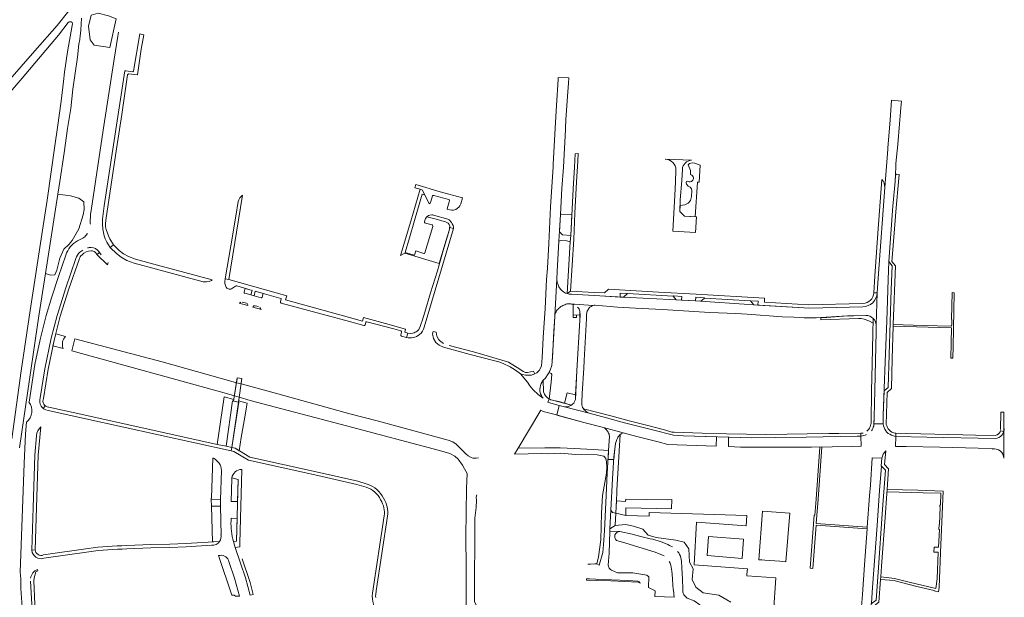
# Model space of a CAD drawing. Header units: metres. Extents: x 209813 to 223847, y 571801 to 587119.
# Tile 568 of 656: x 215831 to 216336, y 586287 to 586583. Entities that reach past the tile are written whole.
import ezdxf

# ---------------------------------------------------------------- set-up
doc = ezdxf.new("R2010")
doc.units = ezdxf.units.M
for name, color, linetype, lineweight in [('B-RO-GK-BESCHOEIING-G', 8, 'GK-BESCHOEIING', 0), ('B-RO-GR-BEPLANTING_CULTUUR_BOSPLANTSOEN-GV', 8, 'Continuous', 0), ('B-RO-GR-BEPLANTING_CULTUUR_HEESTERS-GV', 8, 'Continuous', 0), ('B-RO-GR-GRAS-GV', 8, 'Continuous', 0), ('B-RO-GR-GROENVOORZIENING-GV', 8, 'Continuous', 0), ('B-RO-GR-HAAG-GV', 8, 'Continuous', 0), ('B-RO-KW-KUNSTWERK_DEK-GV', 8, 'Continuous', 0), ('B-RO-OG-BEBOUWING_BASSIN-GV', 8, 'Continuous', 0), ('B-RO-OG-TERREIN_CULTUURSCHEIDING-GV', 8, 'Continuous', 0), ('B-RO-OG-WEG-GV', 8, 'Continuous', 0), ('B-RO-VH-VERHARDING_HALFVERHARDING-GV', 8, 'Continuous', 0), ('B-RO-VH-VERHARDING_OPEN-GV', 8, 'Continuous', 0), ('B-RO-VH-VERHARDING_STRAATBAKSTEEN-GV', 8, 'Continuous', 0), ('B-RO-VH-VERHARDING_TEGEL-GV', 8, 'Continuous', 0)]:
    doc.layers.add(name, color=color, linetype=linetype, lineweight=lineweight)
doc.linetypes.add('GK-BESCHOEIING', pattern='A,30,-5,[1,NLCS.shx,S=1,R=0,X=0,Y=0],-5', length=40)

msp = doc.modelspace()

# ---------------------------------------------------------------- linework, layer by layer
at = {"layer": 'B-RO-GK-BESCHOEIING-G', "flags": 128}
for points in [[(215857.726, 586413.292), (215859.238, 586419.355), (215903.928, 586407.656)], [(215941.044, 586390.133), (215935.699, 586391.656), (215857.726, 586413.292)], [(215942.063, 586396.927), (215939.271, 586397.678), (215903.928, 586407.656)], [(215944.488, 586396.275), (215942.063, 586396.927)], [(216066.221, 586358.351), (216064.946, 586358.2), (216063.292, 586358.311), (216062.438, 586358.666), (216060.851, 586359.477), (216059.775, 586360.398), (216054.793, 586365.359), (216053.006, 586366.603), (216050.695, 586367.516), (216014.975, 586377.231), (216000.214, 586380.934), (215963.282, 586391.223), (215944.488, 586396.275)], [(215943.474, 586389.44), (215941.044, 586390.133)], [(216059.096, 586352.739), (216058.055, 586354.685), (216055.758, 586357.706), (216054.007, 586359.189), (216051.581, 586360.58), (216046.295, 586362.103), (215998.568, 586374.793), (215949.174, 586387.816), (215943.474, 586389.44)], [(216122.609, 586259.167), (216076.527, 586263.16), (216059.561, 586264.222), (216059.85, 586272.076), (216059.931, 586302.191), (216059.773, 586318.071), (216060.12, 586342.667), (216060.335, 586350.423), (216059.096, 586352.739)], [(216118.359, 586263.361), (216094.962, 586265.742), (216071.565, 586268.479), (216064.137, 586284.824), (216064.344, 586327.57), (216065.048, 586332.889), (216065.191, 586336.604), (216065.058, 586338.241), (216065.289, 586339.414)], [(216122.366, 586303.922), (216123.744, 586303.977)], [(216123.744, 586303.977), (216125.918, 586304.065)], [(216125.918, 586304.065), (216126.859, 586304.103)], [(216121.551, 586295.775), (216126.695, 586295.586)]]:
    msp.add_lwpolyline(points, dxfattribs=at)
at = {"layer": 'B-RO-GR-BEPLANTING_CULTUUR_BOSPLANTSOEN-GV', "flags": 128}
msp.add_lwpolyline([(215844.174, 586452.94), (215846.739, 586452.07), (215848.938, 586452.212), (215849.931, 586454.625), (215851.491, 586460.798), (215853.478, 586465.34), (215856.138, 586467.752), (215857.805, 586469.846), (215861.174, 586475.735), (215863.479, 586482.902), (215863.905, 586485.776), (215863.799, 586489.714), (215861.28, 586491.559), (215856.953, 586492.659), (215850.533, 586493.503)], close=True, dxfattribs=at)
for points in [[(216195.645, 586284.428), (216189.438, 586287.967), (216181.494, 586289.209), (216177.646, 586292.189), (216175.784, 586296.039), (216176.307, 586301.529), (216174.498, 586304.9), (216174.179, 586311.712), (216171.767, 586315.154), (216167.511, 586316.253), (216157.438, 586317.531), (216153.289, 586318.844), (216150.522, 586321.788), (216145.805, 586323.385), (216141.655, 586324.201), (216136.398, 586323.812), (216133.664, 586322.007), (216133.619, 586320.778), (216138.664, 586320.592), (216145.015, 586319.21), (216148.865, 586318.264), (216154.316, 586316.97), (216155.716, 586316.672), (216159.917, 586315.327), (216162.167, 586314.429), (216163.318, 586313.981), (216164.268, 586313.432), (216165.667, 586312.783)], [(216170.069, 586307.19), (216170.322, 586305.442), (216170.473, 586302.094), (216170.776, 586296.297), (216170.979, 586291.05), (216171.079, 586290.101), (216170.98, 586289.501), (216171.561, 586288.227), (216172.081, 586287.703), (216172.281, 586287.553), (216173.206, 586286.48), (216176.87, 586285.173), (216179.725, 586283), (216181.649, 586279.585), (216182.906, 586268.813), (216184.318, 586248.82), (216183.761, 586198.345), (216189.678, 586195.763)]]:
    msp.add_lwpolyline(points, dxfattribs=at)
at = {"layer": 'B-RO-GR-BEPLANTING_CULTUUR_BOSPLANTSOEN-GV'}
msp.add_lwpolyline([(216168.368, 586310.487, -0.0972857), (216170.069, 586307.19)], format="xyb", dxfattribs=at)
at = {"layer": 'B-RO-GR-BEPLANTING_CULTUUR_HEESTERS-GV', "flags": 128}
for points in [[(216173.251, 586500.311), (216172.982, 586500.045), (216172.758, 586499.485), (216172.926, 586498.644), (216173.71, 586497.748), (216174.718, 586497.132), (216175.474, 586496.375), (216175.67, 586495.395), (216175.446, 586492.37), (216174.97, 586490.297), (216173.822, 586489.008), (216171.974, 586488.112), (216169.578, 586487.802), (216169.455, 586484.626), (216171.943, 586482.359), (216177.304, 586481.927), (216178.559, 586499.737), (216179.425, 586499.682), (216179.961, 586508.391)], [(216179.961, 586508.391), (216177.221, 586509.402), (216176.164, 586509.578), (216175.092, 586509.53), (216174.372, 586509.21), (216173.78, 586508.537), (216175.044, 586505.624), (216175.028, 586503.575)], [(216115.348, 586386.876), (216115.676, 586387.58), (216115.908, 586388.322), (216115.96, 586390.742), (216111.748, 586391.675), (216110.278, 586386.452)], [(216110.278, 586386.452), (216113.889, 586385.435)], [(216132.749, 586371.634), (216131.906, 586372.791), (216131.38, 586373.294), (216130.813, 586373.75), (216130.265, 586374.005), (216120.33, 586376.58), (216105.583, 586380.554), (216099.344, 586382.211), (216098.174, 586382.789), (216086.541, 586363.364)], [(216086.541, 586363.364), (216100.238, 586363.566), (216108.147, 586363.566), (216115.347, 586363.14), (216124.959, 586362.643), (216132.936, 586362.175), (216133.384, 586369.478)]]:
    msp.add_lwpolyline(points, dxfattribs=at)
at = {"layer": 'B-RO-GR-BEPLANTING_CULTUUR_HEESTERS-GV'}
for points in [[(216175.028, 586503.575, -1.2766178), (216173.251, 586500.311)], [(216113.889, 586385.435, 0.1089656), (216115.348, 586386.876)]]:
    msp.add_lwpolyline(points, format="xyb", dxfattribs=at)
at = {"layer": 'B-RO-GR-BEPLANTING_CULTUUR_HEESTERS-GV', "flags": 128}
msp.add_lwpolyline([(216099.456, 586398.206), (216099.582, 586392.295), (216099.895, 586391.387), (216100.087, 586390.969), (216100.516, 586390.26), (216101.037, 586389.616), (216101.588, 586389.116), (216102.478, 586388.563), (216103.575, 586397.218), (216103.757, 586401.07), (216103.453, 586401.638), (216102.409, 586402.209), (216102.007, 586401.475), (216100.429, 586399.145)], close=True, dxfattribs=at)
at = {"layer": 'B-RO-GR-GRAS-GV', "flags": 128}
for points in [[(215824.609, 586551.028), (215838.738, 586566.982), (215850.089, 586580), (215856.121, 586587.54), (215863.344, 586595.557), (215869.774, 586602.939), (215873.346, 586607.543), (215880.172, 586620.799), (215892.316, 586650.088), (215896.126, 586660.486), (215907.953, 586691.601), (215910.414, 586700.412), (215909.62, 586704.222), (215907.06, 586705.58), (215905.78, 586705.98), (215897.2, 586706.92), (215885.34, 586708.26), (215876.14, 586709.58), (215865.82, 586711.02), (215855.62, 586713.14), (215842.92, 586715.98), (215827.735, 586719.207)], [(215826.8, 586368.22), (215831.6, 586403.08), (215836.2, 586434.02), (215842.58, 586475.04), (215845.04, 586490.52), (215848.92, 586518.38), (215850.32, 586527.74), (215852.18, 586541.32), (215853.38, 586551.24), (215853.92, 586556.12), (215855.42, 586566.5), (215857.84, 586579.94), (215857.98, 586580.9), (215857.78, 586581.56), (215857.38, 586581.88), (215856.74, 586581.94), (215856.24, 586581.82), (215855.7, 586581.52), (215850.782, 586575.099), (215832.24, 586553.1), (215814.46, 586532.6)], [(215854.375, 586420.631), (215849.375, 586421.94), (215847.977, 586415.807), (215853.175, 586414.469)]]:
    msp.add_lwpolyline(points, dxfattribs=at)
at = {"layer": 'B-RO-GR-GRAS-GV'}
msp.add_lwpolyline([(215853.175, 586414.469, -0.2891605), (215854.375, 586420.631)], format="xyb", dxfattribs=at)
at = {"layer": 'B-RO-GR-GROENVOORZIENING-GV', "flags": 128}
for points in [[(215872.765, 586462.482), (215871.861, 586463.711), (215870.476, 586462.725), (215875.989, 586457.363), (215876.303, 586458.623)], [(215944.332, 586438.125), (215943.632, 586437.767), (215943.456, 586437.705)], [(215943.456, 586437.705), (215947.973, 586436.46)], [(215953.455, 586435.914), (215951.682, 586436.366)], [(216264.926, 586431.439), (216252.555, 586430.973), (216241.812, 586430.321), (216241.848, 586429.16), (216261.086, 586429.888), (216262.458, 586429.776), (216263.998, 586429.524), (216266.434, 586428.599), (216268.683, 586427.442), (216268.693, 586429.899)]]:
    msp.add_lwpolyline(points, dxfattribs=at)
for points in [[(215946.35, 586442.771), (215949.488, 586441.923), (215950.096, 586444.247), (215946.595, 586445.211), (215946.103, 586443.51), (215946.055, 586443.246), (215946.084, 586443.043), (215946.204, 586442.86)], [(215955.725, 586442.683), (215951.656, 586443.814), (215951.119, 586441.482), (215954.769, 586440.495), (215954.97, 586440.495), (215955.115, 586440.597), (215955.213, 586440.756)], [(216136.685, 586329.996), (216141.718, 586328.88), (216141.836, 586332.837), (216165.209, 586332.205), (216165.349, 586337.061), (216163.346, 586336.926), (216141.782, 586337.246), (216141.675, 586336.075), (216137.011, 586336.367)], [(216126.238, 586296.243), (216123.088, 586296.376), (216121.611, 586296.369), (216121.551, 586295.775), (216126.695, 586295.586), (216127.151, 586295.77), (216148.1, 586294.699), (216149.086, 586294.204), (216149.014, 586294.585), (216148.693, 586294.907), (216147.867, 586295.171), (216142.823, 586295.514)]]:
    msp.add_lwpolyline(points, close=True, dxfattribs=at)
at = {"layer": 'B-RO-GR-GROENVOORZIENING-GV'}
msp.add_lwpolyline([(216268.693, 586429.899, 0.2011393), (216264.926, 586431.439)], format="xyb", dxfattribs=at)
at = {"layer": 'B-RO-GR-HAAG-GV', "flags": 128}
msp.add_lwpolyline([(215954.769, 586440.495), (215954.97, 586440.495), (215955.115, 586440.597), (215955.213, 586440.756), (215955.725, 586442.683), (215951.656, 586443.814), (215951.119, 586441.482)], close=True, dxfattribs=at)
for points in [[(215944.332, 586438.125), (215943.632, 586437.767), (215943.456, 586437.705), (215947.973, 586436.46)], [(215947.208, 586437.646), (215945.059, 586438.217)], [(215950.465, 586435.637), (215954.977, 586434.419), (215954.635, 586434.621), (215954.372, 586434.918), (215954.058, 586435.412)]]:
    msp.add_lwpolyline(points, dxfattribs=at)
at = {"layer": 'B-RO-GR-HAAG-GV'}
for points in [[(215947.973, 586436.46, 0.3708955), (215947.208, 586437.646)], [(215951.682, 586436.366, 0.4202125), (215950.465, 586435.637)]]:
    msp.add_lwpolyline(points, format="xyb", dxfattribs=at)
at = {"layer": 'B-RO-KW-KUNSTWERK_DEK-GV', "flags": 128}
msp.add_lwpolyline([(215940.65, 586387.51), (215943.114, 586387.015), (215944.901, 586399.055), (215942.44, 586399.443)], close=True, dxfattribs=at)
at = {"layer": 'B-RO-OG-BEBOUWING_BASSIN-GV', "flags": 128}
for points in [[(216213.078, 586305.897), (216220.829, 586305.389), (216222.229, 586305.196), (216223.93, 586305.105), (216225.961, 586329.991), (216211.908, 586331.115), (216209.977, 586306.13), (216211.477, 586306.088)], [(216213.078, 586305.897), (216220.829, 586305.389), (216222.229, 586305.196), (216223.93, 586305.105), (216225.961, 586329.991), (216211.908, 586331.115), (216209.977, 586306.13), (216211.477, 586306.088)], [(216183.439, 586308.304), (216201.475, 586306.834), (216202.228, 586316.678), (216184.251, 586318.122)], [(216183.439, 586308.304), (216201.475, 586306.834), (216202.228, 586316.678), (216184.251, 586318.122)]]:
    msp.add_lwpolyline(points, close=True, dxfattribs=at)
at = {"layer": 'B-RO-OG-TERREIN_CULTUURSCHEIDING-GV', "flags": 128}
for points in [[(215876.516, 586584.942), (215880.427, 586583.39), (215877.075, 586568.799), (215869.068, 586569.979), (215867.082, 586572.711), (215866.151, 586579.727), (215867.641, 586585.253), (215871.178, 586586.308)], [(216036.236, 586496.068), (216037.514, 586495.695), (216041.006, 586488.609), (216041.356, 586489.003), (216041.722, 586489.774), (216042.639, 586492.72), (216042.79, 586492.869), (216043.09, 586492.968), (216043.341, 586492.966), (216051.082, 586490.766), (216051.281, 586490.665), (216051.331, 586490.515), (216051.379, 586490.264), (216051.225, 586489.564), (216050.105, 586486.119), (216050.203, 586485.818), (216050.436, 586485.673), (216051.484, 586485.464), (216052.534, 586485.354), (216053.435, 586485.446), (216054.537, 586485.687), (216056.148, 586486.924), (216056.604, 586487.52), (216057.205, 586488.683), (216058.039, 586491.686), (216046.565, 586494.748), (216034.048, 586498.448), (216033.621, 586496.83)], [(216038.509, 586479.24), (216038.559, 586478.985), (216038.758, 586478.834), (216039.008, 586478.732), (216042.504, 586477.809), (216042.704, 586477.708), (216042.802, 586477.357), (216042.75, 586476.957), (216038.771, 586463.421), (216038.469, 586463.173), (216038.269, 586463.174), (216034.02, 586464.503), (216033.333, 586462.256), (216028.643, 586463.698), (216028.518, 586463.354), (216046.086, 586458.097), (216049.501, 586469.519), (216051.196, 586474.908), (216051.404, 586475.807), (216051.465, 586477.107), (216051.172, 586478.011), (216050.677, 586478.666), (216049.98, 586479.072), (216049.333, 586479.378), (216043.793, 586480.878), (216039.75, 586481.965), (216039.092, 586481.07), (216038.684, 586480.123)], [(216114.138, 586483.082), (216108.735, 586483.266), (216108.266, 586483.105), (216107.795, 586474.18), (216109.258, 586472.741), (216113.559, 586472.464)], [(216107.495, 586469.459), (216106.55, 586453.843), (216106.378, 586449.991), (216106.537, 586448.434), (216107.012, 586447.085), (216107.503, 586446.028), (216108.249, 586444.924), (216109.091, 586444.054), (216109.776, 586443.457), (216110.808, 586442.835), (216111.695, 586442.62), (216113.254, 586469.072), (216111.61, 586469.682), (216108.444, 586469.799)], [(216138.809, 586440.82), (216140.575, 586440.724), (216142.636, 586442.61), (216138.924, 586442.837)], [(216167.672, 586439.45), (216170.334, 586439.296), (216170.438, 586441.152), (216166.329, 586441.398), (216166.116, 586441.271)], [(216182.193, 586440.313), (216182.087, 586440.458), (216177.661, 586440.716), (216177.559, 586438.878), (216180.31, 586438.702)], [(216207.481, 586436.874), (216209.535, 586436.749), (216209.636, 586438.736), (216205.682, 586438.921)], [(215936.745, 586364.324), (215940.111, 586387.618), (215940.65, 586387.51), (215940.762, 586388.254), (215935.782, 586389.604), (215932.239, 586365.319)], [(215943.114, 586387.015), (215939.719, 586363.667), (215941.362, 586363.304), (215943.44, 586362.069), (215944.519, 586368.847), (215946.058, 586377.454), (215947.605, 586386.399), (215943.2, 586387.593)], [(215939.685, 586348.175), (215939.629, 586347.777), (215939.445, 586336.069), (215942.696, 586336), (215942.992, 586347.384)]]:
    msp.add_lwpolyline(points, close=True, dxfattribs=at)
for points in [[(215862.64, 586583.72), (215862.2, 586577.7), (215862, 586574.62), (215861.748, 586573.223), (215861.69, 586572.903), (215861.26, 586570.52), (215860.54, 586563.78), (215859.44, 586555.54), (215858.18, 586547.36), (215857.06, 586537.44), (215855.48, 586527.28), (215853.74, 586514.78), (215851.552, 586500), (215850.533, 586493.503), (215856.953, 586492.659), (215861.28, 586491.559), (215863.799, 586489.714), (215863.905, 586485.776), (215863.479, 586482.902), (215861.174, 586475.735), (215857.805, 586469.846), (215856.138, 586467.752), (215853.478, 586465.34), (215851.491, 586460.798), (215849.931, 586454.625), (215848.938, 586452.212), (215846.739, 586452.07), (215844.174, 586452.94), (215840.76, 586431.16), (215832.98, 586378.76), (215830.78, 586363.62)], [(215867.168, 586478.107), (215867.12, 586478.7), (215867.24, 586483.26), (215867.48, 586485.26), (215873.78, 586526.36), (215879.32, 586562.8), (215881.202, 586574.555), (215881.544, 586576.53)], [(215860.624, 586469.631), (215863.341, 586471.06)], [(215865.073, 586472.597), (215865.683, 586473.394)], [(215835.691, 586386.978), (215838.746, 586406.329), (215841.41, 586419.084), (215844.462, 586431.356), (215847.313, 586440.918), (215850.817, 586451.419), (215854.589, 586462.329)], [(216114.836, 586437.04), (216114.736, 586431.632), (216118.298, 586431.611), (216118.256, 586433.525)], [(216105.346, 586430.937), (216104.496, 586416.281), (216104.039, 586407.876), (216103.777, 586405.675), (216103.04, 586403.363), (216102.409, 586402.209), (216103.453, 586401.638), (216103.757, 586401.07), (216103.575, 586397.218), (216102.478, 586388.563), (216102.738, 586388.413), (216103.411, 586388.195), (216108.049, 586387.079), (216110.278, 586386.452), (216111.748, 586391.675), (216115.96, 586390.742), (216116.709, 586402.98), (216118.236, 586429.042), (216118.298, 586431.611)], [(216116.446, 586431.622), (216116.438, 586430.273), (216114.716, 586430.273), (216114.736, 586431.632)], [(215831.466, 586296.327), (215831.19, 586299.772), (215833.114, 586355.441), (215833.945, 586370.743), (215834.466, 586376.652)], [(216134.979, 586330.41), (216136.685, 586329.996), (216137.238, 586340.274), (216137.249, 586341.875), (216138.903, 586370.323), (216138.592, 586370.09)], [(216136.511, 586365.802), (216135.715, 586359.002), (216134.993, 586347.589), (216134.114, 586331.612)], [(215929.992, 586358.371), (215929.248, 586337.808), (215929.088, 586337.819), (215929.116, 586336.975)], [(215929.116, 586336.975), (215933.922, 586336.901), (215934.394, 586351.972)], [(215929.225, 586333.682), (215929.839, 586315.354), (215933.464, 586315.578)], [(215934.159, 586318.857), (215933.896, 586333.621), (215929.225, 586333.682)], [(216134.979, 586330.41), (216134.114, 586331.612), (216133.664, 586322.007), (216136.398, 586323.812), (216136.685, 586329.996)], [(216217.501, 586279.07), (216218.811, 586296.91), (216203.867, 586297.956), (216204.053, 586300.904), (216204.203, 586300.854), (216204.254, 586301.479), (216176.772, 586303.589), (216178.116, 586325.493), (216203.485, 586323.486), (216203.827, 586328.8), (216153.736, 586330.396), (216153.701, 586328.508), (216141.718, 586328.88), (216136.685, 586329.996)], [(215939.311, 586327.465), (215939.291, 586326.16)], [(215940.5, 586315.46), (215942.168, 586315.657), (215942.479, 586327.391), (215939.311, 586327.465)], [(216136.398, 586323.812), (216141.655, 586324.201), (216145.805, 586323.385), (216150.522, 586321.788), (216153.289, 586318.844), (216157.438, 586317.531), (216167.511, 586316.253), (216171.767, 586315.154), (216174.179, 586311.712), (216174.498, 586304.9), (216176.307, 586301.529), (216175.784, 586296.039), (216177.646, 586292.189), (216181.494, 586289.209), (216189.438, 586287.967), (216195.645, 586284.428)], [(216138.664, 586320.592), (216133.619, 586320.778), (216133.224, 586309.517), (216132.943, 586305.47), (216132.803, 586303.471), (216132.863, 586302.832), (216133.045, 586302.216), (216133.29, 586301.819), (216133.594, 586301.465), (216133.978, 586301.113), (216134.415, 586300.831), (216137.47, 586299.55), (216145.47, 586299.443), (216152.513, 586298.254), (216153.673, 586297.443), (216153.495, 586291.989), (216156.847, 586290.306), (216156.695, 586287.327), (216166.581, 586287.048)], [(216161.419, 586308.181), (216156.919, 586310.076), (216148.418, 586312.667), (216141.367, 586314.858), (216137.033, 586316.091)], [(215933.543, 586308.397), (215932.789, 586308.361)], [(215932.789, 586308.361), (215939.673, 586288.01), (215940.945, 586288.02), (215941.609, 586287.433), (215943.702, 586287.453), (215941.072, 586296.676), (215938.245, 586305.244)], [(216166.581, 586287.048), (216166.43, 586288.497), (216166.33, 586289.146), (216166.129, 586291.495), (216165.978, 586292.744), (216165.676, 586296.492), (216165.324, 586300.49), (216165.223, 586301.239)]]:
    msp.add_lwpolyline(points, dxfattribs=at)
at = {"layer": 'B-RO-OG-TERREIN_CULTUURSCHEIDING-GV'}
for points in [[(215854.589, 586462.329, -0.2053883), (215860.624, 586469.631)], [(215863.341, 586471.06, 0.0670282), (215865.073, 586472.597)], [(216107.021, 586434.679, 0.0932357), (216105.758, 586432.786)], [(216108.48, 586435.918, 0.0866385), (216107.021, 586434.679)], [(216112.941, 586437.387, 0.1044519), (216110.487, 586436.905)], [(216118.256, 586433.525, 0.1103571), (216117.079, 586435.655)], [(216105.364, 586431.266, 0.0186813), (216105.346, 586430.937)], [(215834.466, 586376.652, 0.3836819), (215835.671, 586387.006)], [(216138.592, 586370.09, 0.1004632), (216137.175, 586367.799)], [(216137.175, 586367.799, 0.0767852), (216136.511, 586365.802)], [(215934.394, 586351.972, 0.2662649), (215930.304, 586358.221)], [(215939.291, 586326.16, 0.0718807), (215940.5, 586315.46)], [(215933.464, 586315.578, 0.2048623), (215934.122, 586319.047)], [(216137.033, 586316.091, -0.7176046), (216138.664, 586320.592)], [(215938.245, 586305.244, 0.3842504), (215933.656, 586308.414)], [(216165.223, 586301.239, 0.1186114), (216164.021, 586305.335)], [(215835.531, 586257.818, -0.0477574), (215831.466, 586296.327)]]:
    msp.add_lwpolyline(points, format="xyb", dxfattribs=at)
at = {"layer": 'B-RO-OG-WEG-GV', "flags": 128}
msp.add_lwpolyline([(216132.936, 586362.175), (216124.959, 586362.643), (216115.347, 586363.14), (216108.147, 586363.566), (216100.238, 586363.566), (216086.541, 586363.364), (216084.67, 586360.239), (216098.754, 586360.628), (216102.028, 586360.421), (216108.389, 586360.845), (216116.021, 586360.149), (216127.068, 586359.965), (216130.491, 586359.287), (216131.466, 586357.994), (216131.839, 586356.387), (216132.006, 586353.571), (216131.8, 586350.59), (216129.81, 586339.083), (216129.254, 586330.082), (216129.019, 586316.434), (216127.825, 586307.6), (216126.859, 586304.103), (216128.104, 586303.346), (216129.968, 586309.904), (216130.353, 586313.997), (216130.769, 586321.043), (216131.55, 586335.532), (216132.28, 586350.371)], close=True, dxfattribs=at)
at = {"layer": 'B-RO-VH-VERHARDING_HALFVERHARDING-GV', "flags": 128}
msp.add_lwpolyline([(215942.389, 586399.1), (215940.65, 586387.51), (215943.114, 586387.015), (215944.901, 586399.055), (215942.44, 586399.443)], close=True, dxfattribs=at)
at = {"layer": 'B-RO-VH-VERHARDING_OPEN-GV', "flags": 128}
msp.add_lwpolyline([(216116.446, 586431.622), (216114.736, 586431.632), (216114.716, 586430.273), (216116.438, 586430.273)], close=True, dxfattribs=at)
at = {"layer": 'B-RO-VH-VERHARDING_STRAATBAKSTEEN-GV', "flags": 128}
for points in [[(216107.016, 586552.402), (216106.216, 586539.091), (216105.561, 586527.312), (216104.564, 586508.734)], [(216108.266, 586483.105), (216109.042, 586496.411), (216109.786, 586507.478), (216110.895, 586526.723), (216110.84, 586527.722), (216111.072, 586531.671), (216111.865, 586543.719), (216112.317, 586550.392), (216112.477, 586553.207), (216107.159, 586553.44)], [(216276.61, 586459.065), (216278.815, 586487.468), (216279.917, 586500.12), (216280.345, 586507.61), (216280.35, 586509.272), (216281.233, 586519.065), (216282.118, 586529.658), (216282.796, 586537.752), (216283.13, 586541.312), (216278.124, 586541.726), (216277.385, 586531.457), (216276.216, 586517.339), (216275.931, 586513.66)], [(216175.511, 586510.942), (216162.336, 586511.471)], [(216275.787, 586512.146), (216274.579, 586496.963), (216271.315, 586452.875), (216270.693, 586442.947)], [(216104.504, 586507.597), (216103.959, 586499.895), (216103.236, 586487.09), (216102.279, 586468.281), (216101.557, 586455.625), (216101.174, 586449.823), (216100.389, 586434.917), (216099.405, 586420.161), (216098.846, 586409.707), (216098.525, 586405.653), (216098.132, 586404.636), (216097.264, 586403.248), (216096.066, 586401.954), (216094.601, 586401.218), (216093.443, 586400.78), (216090.278, 586400.725), (216088.798, 586401.122), (216087.75, 586401.528), (216091.316, 586397.243), (216092.5, 586395.331), (216094.184, 586393.315), (216096.765, 586390.955), (216099.342, 586389), (216098.935, 586389.568), (216098.462, 586390.343), (216098.087, 586391.171), (216097.866, 586391.962), (216097.738, 586392.774), (216097.715, 586393.644), (216097.797, 586394.51), (216098.061, 586395.547), (216098.411, 586396.558), (216098.881, 586397.415), (216099.456, 586398.206), (216100.429, 586399.145), (216102.007, 586401.475), (216103.04, 586403.363), (216103.777, 586405.675), (216104.202, 586409.777), (216104.944, 586423.384), (216105.346, 586430.937)], [(216167.514, 586505.903), (216167.24, 586499.902), (216166.951, 586492.948), (216165.835, 586474.671), (216174.698, 586474.137)], [(216174.698, 586474.137), (216177.496, 586473.968), (216177.993, 586481.871), (216171.943, 586482.359), (216169.455, 586484.626), (216169.689, 586490.68), (216170.491, 586500.629), (216170.785, 586506.29)], [(216105.364, 586431.266), (216106.378, 586449.991), (216106.55, 586453.843), (216107.495, 586469.459), (216108.266, 586483.105)], [(216270.207, 586426.607), (216270.25, 586423.187), (216269.475, 586393.005), (216269.182, 586379.295), (216268.999, 586375.891), (216273.798, 586375.891), (216273.848, 586380.358), (216274.852, 586407.611), (216275.605, 586428.713), (216275.957, 586439.064), (216276.358, 586449.865), (216276.61, 586459.065)], [(216177.559, 586438.878), (216167.672, 586439.45), (216140.575, 586440.724), (216128.468, 586441.385), (216113.938, 586442.292), (216112.775, 586442.275), (216111.695, 586442.62), (216110.808, 586442.835), (216109.776, 586443.457), (216109.091, 586444.054), (216108.249, 586444.924), (216107.503, 586446.028), (216107.012, 586447.085), (216106.537, 586448.434), (216106.378, 586449.991)], [(216270.207, 586426.607), (216270.693, 586442.947)], [(216123.381, 586435.61), (216123.95, 586436.058), (216124.587, 586436.401), (216125.102, 586436.552), (216113.131, 586437.374)], [(216125.102, 586436.552), (216125.638, 586436.593), (216126.038, 586436.591), (216137.585, 586435.706), (216146.734, 586435.189), (216160.381, 586434.389), (216165.88, 586434.048), (216184.827, 586432.959), (216198.226, 586432.36), (216204.025, 586432.068), (216222.02, 586430.735), (216227.97, 586430.442), (216233.22, 586430.253), (216239.421, 586430.258), (216244.923, 586430.418), (216255.509, 586431.143), (216264.926, 586431.439)], [(216263.331, 586435.809), (216235.919, 586435.123), (216207.481, 586436.874), (216177.559, 586438.878)], [(216118.256, 586433.525), (216118.236, 586429.042), (216116.709, 586402.98), (216115.908, 586388.322), (216115.676, 586387.58), (216115.348, 586386.876)], [(216119.252, 586387.147), (216119.43, 586391.349), (216120.169, 586404.456), (216120.346, 586408.358), (216121.592, 586429.918), (216121.657, 586432.069)], [(216110.383, 586384.609), (216107.598, 586385.243), (216106.355, 586380.346), (216120.33, 586376.58), (216130.265, 586374.005)], [(216110.383, 586384.609), (216122.913, 586381.315), (216122.449, 586381.507), (216122.004, 586381.741), (216121.401, 586382.13), (216120.854, 586382.593), (216120.438, 586383.068), (216119.85, 586383.933), (216119.653, 586384.296), (216119.41, 586384.882), (216119.255, 586385.498)], [(216140.349, 586371.279), (216147.488, 586369.425), (216158.371, 586366.543), (216163.413, 586365.205), (216177.813, 586364.699), (216188.112, 586364.397), (216188.251, 586369.242), (216171.396, 586369.751), (216166.196, 586369.989), (216155.412, 586372.72), (216141.134, 586376.428), (216131.798, 586378.848), (216122.913, 586381.315)], [(216138.592, 586370.09), (216139.442, 586370.727), (216140.349, 586371.279), (216130.265, 586374.005), (216130.813, 586373.75), (216131.38, 586373.294), (216131.906, 586372.791), (216132.749, 586371.634)], [(216133.384, 586369.478), (216132.936, 586362.175), (216132.685, 586357.63), (216135.623, 586357.54), (216135.981, 586361.402), (216136.511, 586365.802)], [(216331.279, 586368.371), (216296.209, 586369.062), (216280.301, 586369.407), (216280.137, 586364.212), (216285.503, 586364.21), (216302.812, 586363.914), (216322.573, 586363.418), (216330.878, 586363.019)], [(216335.729, 586358.171), (216335.682, 586371.922)], [(216267.231, 586278.048), (216267.632, 586283.649), (216267.832, 586283.849), (216268.384, 586291.949), (216270.689, 586323.703), (216271.942, 586341.704), (216272.894, 586354.206), (216272.744, 586354.356), (216273.137, 586358.198), (216268.163, 586358.434), (216267.245, 586344.378), (216266.858, 586338.926), (216265.636, 586322.901), (216265.636, 586321.951)], [(216265.636, 586321.951), (216264.283, 586303.599), (216263.23, 586288.348), (216262.579, 586280.247), (216262.047, 586273.892), (216260.662, 586255.925), (216268.562, 586254.277), (216268.884, 586257.851)]]:
    msp.add_lwpolyline(points, dxfattribs=at)
at = {"layer": 'B-RO-VH-VERHARDING_STRAATBAKSTEEN-GV'}
for points in [[(216107.159, 586553.44, -0.0373935), (216107.016, 586552.402)], [(216170.785, 586506.29, -0.3781174), (216175.511, 586510.942)], [(216275.931, 586513.66, -0.063712), (216275.787, 586512.146)], [(216104.564, 586508.734, -0.0389155), (216104.504, 586507.597)], [(216270.693, 586442.947, -0.3893823), (216263.331, 586435.809)], [(216108.48, 586435.918, -0.0865776), (216110.487, 586436.905)], [(216112.941, 586437.387, -0.0059561), (216113.131, 586437.374)], [(216113.131, 586437.374, -0.0563265), (216114.836, 586437.04)], [(216114.836, 586437.04, -0.0135368), (216115.188, 586436.92)], [(216122.321, 586434.116, -0.1120718), (216123.381, 586435.61)], [(216105.364, 586431.266, -0.0833838), (216105.758, 586432.786)], [(216121.657, 586432.069, -0.146511), (216122.321, 586434.116)], [(216113.889, 586385.435, -0.0888972), (216112.284, 586384.696)], [(216119.255, 586385.498, -0.0903586), (216119.252, 586387.147)], [(216132.749, 586371.634, -0.0987018), (216133.384, 586369.478)]]:
    msp.add_lwpolyline(points, format="xyb", dxfattribs=at)
at = {"layer": 'B-RO-VH-VERHARDING_STRAATBAKSTEEN-GV', "flags": 128}
for points in [[(216262.433, 586364.425), (216262.316, 586369.527), (216260.363, 586369.451), (216234.305, 586369.091), (216218.7, 586368.804), (216206.396, 586368.694), (216194.457, 586369.063), (216194.457, 586364.157), (216200.563, 586363.933), (216215.915, 586363.82), (216219.816, 586363.842), (216236.987, 586363.882), (216258.149, 586364.26)], [(215933.922, 586336.901), (215929.116, 586336.975), (215929.225, 586333.682), (215933.896, 586333.621)]]:
    msp.add_lwpolyline(points, close=True, dxfattribs=at)
at = {"layer": 'B-RO-VH-VERHARDING_STRAATBAKSTEEN-GV'}
for centre, radius, start, end in [((216161.604, 586505.642), 5.916, 2.52407, 85.94367), ((216161.604, 586505.642), 5.916, 2.52407, 85.94367), ((216330.754, 586358.06), 4.976, 1.27909, 103.1324), ((216330.754, 586358.06), 4.976, 1.27909, 103.1324)]:
    msp.add_arc(centre, radius, start, end, dxfattribs=at)
at = {"layer": 'B-RO-VH-VERHARDING_TEGEL-GV', "flags": 128}
for points in [[(215879.027, 586467.602), (215877.1, 586470.74), (215876.44, 586472.14), (215875.3, 586475.4), (215875, 586476.84), (215874.92, 586478.36), (215875.02, 586480.22), (215880.54, 586516.84), (215883.28, 586534.32), (215885.98, 586553.52), (215886.28, 586554.74), (215886.72, 586555.26), (215891.38, 586554.68), (215893.24, 586567.92), (215894.6, 586575.28), (215892.52, 586575.8), (215889.34, 586556.66), (215888.98, 586556.34), (215885.3, 586556.82), (215884.869, 586556.716), (215878.72, 586516.62), (215874.18, 586487.56), (215873.34, 586480.8), (215873.367, 586478.246), (215873.52, 586475.56), (215874.3, 586472.28), (215874.78, 586470.72), (215875.66, 586468.94), (215876.799, 586467.148)], [(216113.396, 586443.793), (216115.048, 586470.503), (216115.674, 586483.76), (216116.297, 586496.566), (216116.466, 586499.967), (216117.124, 586510.567), (216117.406, 586514.367), (216115.755, 586514.306), (216115.388, 586507.359), (216114.826, 586496.323), (216114.295, 586485.934), (216113.559, 586472.464), (216113.254, 586469.072), (216111.695, 586442.62)], [(216273.15, 586501.112), (216271.119, 586473.659), (216269.525, 586451.474), (216268.964, 586443.053)], [(216278.957, 586426.763), (216280.061, 586456.916), (216278.261, 586459.116), (216278.561, 586462.966), (216279.614, 586475.868), (216280.466, 586486.519), (216281.568, 586499.97), (216281.967, 586503.636), (216280.632, 586503.773), (216280.381, 586503.574), (216280.13, 586503.225), (216279.917, 586500.12), (216278.815, 586487.468), (216276.61, 586459.065), (216278.36, 586456.766), (216277.959, 586444.665), (216276.351, 586394.46), (216274.3, 586392.709), (216273.848, 586380.358), (216273.798, 586375.891)], [(216270.693, 586442.947), (216271.315, 586452.875), (216274.579, 586496.963)], [(216051.434, 586476.456), (216051.404, 586475.807), (216051.196, 586474.908), (216047.699, 586463.43), (216045.122, 586454.346), (216041.676, 586443.017), (216038.642, 586433.086), (216037.354, 586428.594), (216036.793, 586427.248), (216036.279, 586425.651), (216035.617, 586424.206), (216034.759, 586423.313), (216034.296, 586423.017), (216033.804, 586422.771)], [(216038.381, 586425.443), (216053.467, 586475.939)], [(215863.24, 586464.902), (215861.819, 586463.829)], [(215875.66, 586468.94), (215877.364, 586466.249)], [(215859.728, 586460.557), (215854.489, 586445.64), (215850.041, 586431.447), (215847.06, 586419.736), (215843.795, 586404.081), (215841.415, 586389.135)], [(215843.094, 586388.868), (215845.469, 586403.783), (215848.717, 586419.355), (215851.681, 586430.996), (215856.1, 586445.097), (215861.332, 586459.993)], [(215870.231, 586463.063), (215870.476, 586462.725), (215871.861, 586463.711), (215871.641, 586464.014)], [(215936.357, 586450.208), (215936.2, 586448.876), (215936.192, 586447.855), (215936.383, 586446.834), (215936.808, 586445.967), (215937.156, 586445.453), (215937.581, 586445.21), (215938.081, 586445.016), (215938.371, 586444.932), (215938.844, 586444.841), (215939.177, 586444.841), (215939.514, 586444.972), (215941.647, 586446.41), (215941.893, 586446.532), (215942.094, 586446.549), (215942.336, 586446.515), (215950.096, 586444.247), (215949.488, 586441.923), (215951.119, 586441.482), (215951.656, 586443.814), (215964.795, 586440.162), (215965.029, 586440.003), (215965.099, 586439.699), (215964.744, 586438.491), (215964.692, 586438.26), (215964.703, 586438.061), (215964.793, 586437.905), (215964.909, 586437.789), (215965.052, 586437.716), (216000, 586428.271), (216007.432, 586426.189)], [(216030.068, 586422.256), (216028.402, 586422.769), (216028.849, 586424.453), (216018.525, 586427.315), (216007.227, 586430.392), (216006.736, 586428.495), (216000, 586430.359), (215967.28, 586439.34), (215967.86, 586441.46), (215938.2, 586449.78)], [(216263.367, 586437.521), (216235.527, 586436.846), (216212.858, 586438.246), (216212.987, 586440.226), (216177.832, 586442.274), (216158.526, 586443.418), (216132.858, 586444.878), (216130.858, 586442.94), (216125.551, 586443.23), (216113.396, 586443.793), (216111.695, 586442.62), (216112.775, 586442.275), (216113.938, 586442.292), (216128.468, 586441.385), (216138.809, 586440.82), (216138.924, 586442.837), (216142.636, 586442.61), (216166.116, 586441.271), (216166.329, 586441.398), (216170.438, 586441.152), (216170.334, 586439.296)], [(216170.334, 586439.296), (216177.559, 586438.878), (216177.661, 586440.716), (216182.087, 586440.458), (216182.193, 586440.313), (216205.682, 586438.921), (216209.636, 586438.736), (216209.535, 586436.749), (216235.919, 586435.123), (216263.331, 586435.809)], [(216270.693, 586442.947), (216268.964, 586443.053)], [(216268.693, 586429.899), (216268.54, 586422.003), (216268.217, 586406.626), (216267.873, 586392.667), (216267.665, 586376.954)], [(216008.051, 586426.542), (216008.395, 586427.842)], [(216009.009, 586428.197), (216022.743, 586424.491), (216026.37, 586423.448)], [(216268.951, 586374.693), (216269.182, 586379.295), (216269.475, 586393.005), (216270.25, 586423.187), (216270.207, 586426.607)], [(216278.309, 586371.553), (216277.595, 586372.001), (216276.959, 586372.555), (216276.406, 586373.244), (216275.959, 586374.008), (216275.616, 586374.761), (216275.397, 586375.558), (216275.801, 586391.86), (216278.002, 586394.01), (216278.454, 586409.112), (216278.907, 586425.913)], [(216026.716, 586422.843), (216026.353, 586421.437)], [(216026.699, 586420.831), (216029.316, 586420.128)], [(216032.5, 586422.331), (216031.299, 586422.192), (216030.068, 586422.256), (216029.316, 586420.128)], [(216045.675, 586419.193), (216044.835, 586420.787), (216044.544, 586422.904), (216042.945, 586423.114), (216042.651, 586421.942), (216043.232, 586419.585), (216044.416, 586417.573), (216046.105, 586416.207), (216048.246, 586415.088), (216062.021, 586411.313), (216073.951, 586408.305), (216076.646, 586407.581), (216078.84, 586406.761), (216082.477, 586404.977), (216085.214, 586403.302), (216087.75, 586401.528), (216088.798, 586401.122), (216090.278, 586400.725), (216093.443, 586400.78), (216094.601, 586401.218), (216095.2, 586401.519), (216094.411, 586402.914), (216091.302, 586402.169), (216090.899, 586402.135), (216090.285, 586402.232), (216089.698, 586402.437), (216089.122, 586402.701), (216087.419, 586403.934), (216081.603, 586407.403), (216071.937, 586410.374), (216063.596, 586412.728), (216051.159, 586416.058)], [(216102.478, 586388.563), (216101.588, 586389.116), (216101.037, 586389.616), (216100.516, 586390.26), (216100.087, 586390.969), (216099.895, 586391.387), (216099.582, 586392.295), (216099.456, 586398.206), (216098.881, 586397.415), (216098.411, 586396.558), (216098.061, 586395.547), (216097.797, 586394.51), (216097.715, 586393.644), (216097.738, 586392.774), (216097.866, 586391.962), (216098.087, 586391.171), (216098.462, 586390.343), (216098.935, 586389.568), (216099.342, 586389)], [(215842.979, 586383.721), (215844.023, 586385.064)], [(215932.239, 586365.319), (215865.261, 586380.111), (215845.816, 586384.362)], [(216101.847, 586386.926), (216102.478, 586388.563)], [(216101.847, 586386.926), (216102.731, 586386.534), (216106.924, 586385.396), (216110.383, 586384.609)], [(216113.889, 586385.435), (216104.105, 586388.057), (216103.411, 586388.195), (216102.738, 586388.413), (216102.478, 586388.563)], [(215845.453, 586382.701), (215864.898, 586378.45), (215939.382, 586362.001)], [(216262.264, 586371.035), (216251.121, 586370.87), (216245.869, 586370.808), (216234.766, 586370.689), (216224.612, 586370.463), (216213.259, 586370.295), (216203.658, 586370.466), (216193.357, 586370.691), (216180.957, 586371.132), (216166.557, 586371.638), (216165.457, 586371.646), (216161.664, 586372.724), (216152.329, 586375.245), (216143.492, 586377.461), (216134.057, 586379.982), (216120.077, 586383.588), (216120.438, 586383.068), (216120.854, 586382.593), (216121.401, 586382.13), (216122.004, 586381.741), (216122.449, 586381.507), (216122.913, 586381.315), (216131.798, 586378.848), (216141.134, 586376.428), (216155.412, 586372.72), (216166.196, 586369.989), (216171.396, 586369.751), (216206.396, 586368.694), (216218.7, 586368.804), (216234.305, 586369.091), (216260.363, 586369.451), (216262.316, 586369.527)], [(216335.719, 586379.131), (216335.733, 586381.823), (216334.132, 586381.872), (216334.082, 586381.572), (216333.981, 586372.972)], [(216335.682, 586371.922), (216335.719, 586379.131)], [(215839.476, 586369.711), (215838.729, 586359.865), (215837.759, 586332.981), (215837.084, 586311.013), (215838.773, 586311.208), (215839.456, 586332.874), (215840.427, 586359.781), (215841.734, 586374.351)], [(216273.798, 586375.891), (216273.972, 586374.82), (216274.257, 586373.909), (216274.633, 586373.081), (216275.107, 586372.306), (216275.713, 586371.587), (216276.407, 586370.952), (216277.184, 586370.482), (216278.008, 586370.1)], [(216263.475, 586371.079), (216262.264, 586371.035), (216262.316, 586369.527), (216262.515, 586369.535)], [(216280.2, 586369.409), (216280.324, 586371.006), (216280.25, 586371.009)], [(216280.301, 586369.407), (216296.209, 586369.062), (216331.279, 586368.371)], [(216331.229, 586369.871), (216321.073, 586370.018), (216314.57, 586370.217), (216285.854, 586370.81), (216280.324, 586371.006)], [(216335.682, 586371.922), (216333.921, 586372.335)], [(215936.745, 586364.324), (215932.239, 586365.319)], [(216009.202, 586344.928), (216004.287, 586346.455), (215984.549, 586350.878), (215948.947, 586358.796), (215941.362, 586363.304), (215939.719, 586363.667), (215939.382, 586362.001), (215940.73, 586361.703), (215948.313, 586357.196), (215983.78, 586349.308), (216003.884, 586344.803), (216008.668, 586343.314)], [(216272.549, 586297.372), (216272.938, 586302.901), (216274.842, 586327.754), (216275.744, 586340.105), (216275.894, 586342.205), (216276.596, 586352.757), (216274.545, 586354.956), (216275.109, 586362.031)], [(216273.137, 586358.198), (216272.744, 586354.356), (216274.895, 586352.056), (216273.442, 586332.104), (216271.186, 586299.701), (216270.134, 586285.499), (216267.632, 586283.649), (216267.231, 586278.048)], [(215943.805, 586314.621), (215944.778, 586352.511)], [(215939.685, 586348.175), (215942.992, 586347.384), (215942.168, 586315.657), (215940.5, 586315.46)], [(216275.794, 586341.005), (216294.261, 586340.403), (216303.35, 586340.236), (216303.237, 586334.113), (216302.822, 586334.121), (216302.804, 586333.351), (216302.982, 586333.345), (216302.674, 586324.215), (216302.447, 586324.223), (216302.334, 586321.67), (216302.592, 586321.66), (216302.242, 586312.57), (216299.884, 586312.661), (216299.794, 586310.103), (216301.975, 586310.02), (216301.453, 586296.408), (216300.752, 586291.357), (216287.044, 586294.704), (216279.59, 586296.602), (216272.549, 586297.372), (216272.456, 586296.05), (216279.453, 586295.475), (216279.977, 586295.29), (216290.989, 586292.512), (216299.972, 586290.433), (216299.927, 586290.24), (216300.609, 586290.05), (216302.118, 586289.769), (216302.503, 586291.907), (216303.205, 586309.909), (216304.51, 586341.362), (216291.603, 586341.759), (216275.894, 586342.205)], [(216016.018, 586336.925), (216016.099, 586336.781)], [(216017.887, 586328.646), (216011.853, 586289.08)], [(216013.504, 586288.44), (216013.725, 586290.192), (216019.574, 586328.436)], [(215933.464, 586315.578), (215916.135, 586314.509), (215907.92, 586314.211), (215898.196, 586313.994), (215885.825, 586313.403)], [(215885.906, 586311.705), (215898.236, 586312.294), (215907.949, 586312.511), (215916.223, 586312.811), (215929.315, 586313.619)], [(215940.5, 586315.46), (215940.996, 586313.731), (215941.425, 586312.476)], [(215866.083, 586311.974), (215843.089, 586308.611)], [(215843.336, 586306.929), (215866.311, 586310.29)], [(215943.777, 586312.849), (215941.425, 586312.476)], [(215941.425, 586312.476), (215944.168, 586304.461), (215946.65, 586296.988), (215949.174, 586288.078), (215950.627, 586288.338), (215949.096, 586294.452), (215945.045, 586306.663)], [(215844.234, 586246.352), (215840.765, 586266.142), (215839.554, 586274.769), (215838.71, 586283.449), (215838.184, 586295.443), (215838.374, 586296.986), (215839.24, 586299.987), (215840.156, 586300.487), (215840.006, 586301.144)], [(215836.484, 586295.222), (215837.068, 586283.453), (215837.884, 586274.668), (215839.09, 586265.843), (215843.439, 586241.596), (215852.76, 586187.879)], [(216268.932, 586278.798), (216269.233, 586282.499), (216271.634, 586284.35), (216272.456, 586296.05)]]:
    msp.add_lwpolyline(points, dxfattribs=at)
at = {"layer": 'B-RO-VH-VERHARDING_TEGEL-GV'}
for points in [[(216274.579, 586496.963, 0.2006447), (216273.15, 586501.112)], [(215867.545, 586466.247, 0.0650405), (215865.668, 586466.027)], [(215871.641, 586464.014, 0.2463305), (215867.545, 586466.247)], [(215861.819, 586463.829, 0.1676704), (215859.728, 586460.557)], [(215861.332, 586459.993, -0.1750994), (215862.875, 586462.496)], [(215862.875, 586462.496, -0.2058662), (215867.52, 586464.548)], [(215867.52, 586464.548, -0.2459785), (215870.231, 586463.063)], [(216268.964, 586443.053, -0.3947352), (216263.367, 586437.521)], [(216270.207, 586426.607, 0.176831), (216268.693, 586429.899)], [(216007.432, 586426.189, 0.4120171), (216008.051, 586426.542)], [(216008.395, 586427.842, -0.4157085), (216009.009, 586428.197)], [(216035.921, 586421.582, 0.1478449), (216038.381, 586425.443)], [(216026.353, 586421.437, 0.4074155), (216026.699, 586420.831)], [(216026.37, 586423.448, -0.4029186), (216026.716, 586422.843)], [(216029.316, 586420.128, 0.2420404), (216035.921, 586421.582)], [(216033.804, 586422.771, -0.1300518), (216032.5, 586422.331)], [(216048.326, 586417.038, -0.0944896), (216045.675, 586419.193)], [(215841.415, 586389.135, 0.4819998), (215845.449, 586382.702)], [(216110.383, 586384.609, 0.1036293), (216112.284, 586384.696)], [(215841.734, 586374.351, 0.1719542), (215839.476, 586369.711)], [(216267.097, 586374.306, -0.1078512), (216265.432, 586372.117)], [(216267.665, 586376.954, -0.1186301), (216267.097, 586374.306)], [(216267.734, 586372.299, 0.0965874), (216268.951, 586374.693)], [(216262.515, 586369.535, 0.0939673), (216265.271, 586370.366)], [(216278.008, 586370.1, 0.089859), (216280.2, 586369.409)], [(216280.25, 586371.009, -0.0918542), (216278.309, 586371.553)], [(216331.279, 586368.371, 0.3930552), (216335.915, 586373.529)], [(216275.109, 586362.031, 0.1511691), (216273.137, 586358.198)], [(215944.778, 586352.511, 0.3575002), (215939.685, 586348.175)], [(216017.542, 586337.679, 0.2003355), (216009.202, 586344.928)], [(216008.668, 586343.314, -0.2002257), (216016.018, 586336.925)], [(216016.099, 586336.781, -0.1713225), (216017.887, 586328.646)], [(216019.574, 586328.436, 0.1715514), (216017.542, 586337.679)], [(215885.825, 586313.403, 0.0309557), (215866.083, 586311.974)], [(215929.315, 586313.619, 0.2754247), (215933.464, 586315.578)], [(215943.777, 586312.849, -0.0237319), (215943.805, 586314.621)], [(215837.084, 586311.013, 0.4698423), (215843.336, 586306.929)], [(215843.089, 586308.611, -0.4887476), (215838.773, 586311.208)], [(215866.311, 586310.29, -0.0309816), (215885.906, 586311.705)], [(215840.006, 586301.144, 0.2712802), (215836.494, 586296.68)], [(216011.853, 586289.08, 0.1995048), (216014.942, 586278.376)], [(216013.493, 586286.813, -0.0313572), (216013.504, 586288.44)]]:
    msp.add_lwpolyline(points, format="xyb", dxfattribs=at)
at = {"layer": 'B-RO-VH-VERHARDING_TEGEL-GV', "flags": 128}
for points in [[(216028.643, 586463.698), (216030.756, 586471.136), (216033.382, 586480.119), (216037.396, 586493.594), (216038.718, 586493.252), (216037.514, 586495.695), (216036.236, 586496.068), (216031.51, 586479.679), (216026.292, 586462.211), (216028.518, 586463.354)], [(215941.763, 586482.295), (215939.282, 586467.038), (215936.357, 586450.208), (215938.2, 586449.78), (215945.263, 586493.062), (215944.696, 586492.592), (215943.869, 586491.649), (215943.343, 586490.74), (215943.041, 586489.801)], [(216052.775, 586478.347), (216052.382, 586479.101), (216051.192, 586480.362), (216050.444, 586480.719), (216043.208, 586482.785), (216042.759, 586482.889), (216042.209, 586482.894), (216041.258, 586482.802), (216040.505, 586482.558), (216039.75, 586481.965), (216043.793, 586480.878), (216049.333, 586479.378), (216049.98, 586479.072), (216050.677, 586478.666), (216051.172, 586478.011), (216051.465, 586477.107), (216051.434, 586476.456), (216053.467, 586475.939), (216053.359, 586476.734), (216053.158, 586477.463)], [(215925.026, 586448.691), (215926.8, 586448.66), (215928.12, 586448.84), (215929.24, 586449.36), (215929.565, 586449.679), (215901.58, 586457.16), (215890.32, 586460.22), (215886.74, 586461.58), (215884.22, 586462.98), (215881.88, 586464.74), (215879.14, 586467.42), (215879.027, 586467.602), (215877.364, 586466.249), (215877.457, 586466.101), (215880.528, 586463.094), (215883.02, 586461.219), (215885.874, 586459.633), (215889.654, 586458.198), (215901.027, 586455.107)], [(216309.499, 586409.542), (216309.673, 586415.519), (216310.227, 586443.072), (216309.146, 586443.113), (216308.847, 586429.272), (216309.072, 586429.265), (216308.99, 586426.458), (216308.787, 586426.464), (216308.774, 586425.87), (216294.266, 586426.267), (216278.957, 586426.763), (216278.907, 586425.913), (216308.774, 586425.02), (216308.425, 586409.567)], [(215940.65, 586387.51), (215940.111, 586387.618), (215936.745, 586364.324), (215939.719, 586363.667), (215943.249, 586386.988)], [(216242.395, 586363.978), (216241.251, 586363.958), (216239.391, 586337.275), (216238.736, 586329.023), (216238.413, 586329.048), (216236.31, 586301.781), (216237.694, 586301.682), (216239.438, 586323.919), (216265.636, 586321.951), (216265.636, 586322.901), (216239.433, 586324.818), (216240.391, 586337.218)]]:
    msp.add_lwpolyline(points, close=True, dxfattribs=at)
at = {"layer": 'B-RO-VH-VERHARDING_TEGEL-GV'}
for centre, radius, start, end in [((215846.04, 586387.572), 3.218, 156.25204, 263.56059), ((216330.896, 586372.936), 3.083, 276.19136, 349.50426)]:
    msp.add_arc(centre, radius, start, end, dxfattribs=at)

doc.saveas('drawing.dxf')
